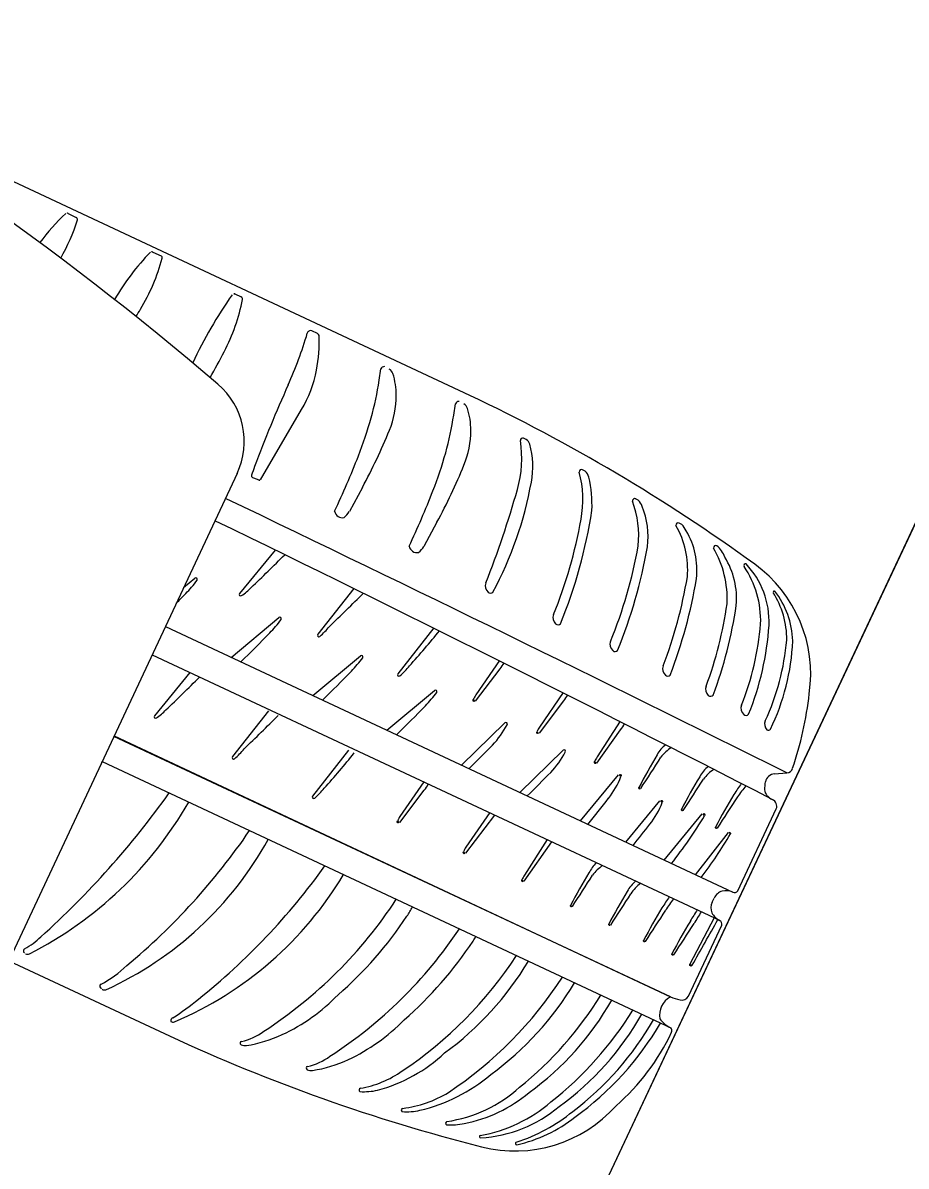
# Model space of a CAD drawing. Extents: x 14104283 to 14128447, y 8633203 to 8671666.
# Drawn here: x 14118479.62 to 14118483.52, y 8668415.93 to 8668420.99 of the extents above; entities that cross this region are included whole.
import ezdxf

# ---------------------------------------------------------------- set-up
doc = ezdxf.new("R2010")
doc.units = 0
for name, color, linetype in [('Cell', 7, 'Continuous'), ('Default', 7, 'Continuous'), ('Terrain', 7, 'Continuous')]:
    doc.layers.add(name, color=color, linetype=linetype)

msp = doc.modelspace()

# ---------------------------------------------------------------- linework, layer by layer
at = {"layer": 'Cell'}
for p, q in [((14118481.5935, 8668419.3435), (14118478.622, 8668420.7356)), ((14118479.8174, 8668420.1491), (14118479.8528, 8668420.1318)), ((14118480.1916, 8668419.9776), (14118480.2277, 8668419.9618)), ((14118480.5549, 8668419.7928), (14118480.5825, 8668419.7793)), ((14118480.9202, 8668419.6174), (14118480.8946, 8668419.6299)), ((14118481.1928, 8668419.4104), (14118481.2003, 8668419.4613)), ((14118480.6676, 8668418.9696), (14118480.8497, 8668419.2804)), ((14118481.5227, 8668419.2559), (14118481.5302, 8668419.3068)), ((14118481.8438, 8668419.1476), (14118481.8319, 8668419.154)), ((14118480.5647, 8668418.9982), (14118479.375, 8668416.4587)), ((14118480.6331, 8668418.9804), (14118480.653, 8668418.9723)), ((14118482.1042, 8668419.0081), (14118482.0923, 8668419.0144)), ((14118480.6532, 8668418.9722), (14118480.6622, 8668418.9681)), ((14118481.1187, 8668418.9363), (14118481.061, 8668418.8297)), ((14118482.3397, 8668418.8791), (14118482.3277, 8668418.8854)), ((14118480.9957, 8668418.8303), (14118480.9957, 8668418.8303)), ((14118481.0375, 8668418.8027), (14118481.0375, 8668418.8027)), ((14118481.4486, 8668418.7817), (14118481.3909, 8668418.6751)), ((14118482.5316, 8668418.7719), (14118482.5197, 8668418.7782)), ((14118481.3256, 8668418.6757), (14118481.3256, 8668418.6757)), ((14118482.6868, 8668418.6781), (14118482.6868, 8668418.6781)), ((14118480.7329, 8668418.6582), (14118480.5754, 8668418.4669)), ((14118481.3674, 8668418.6482), (14118481.3674, 8668418.6482)), ((14118480.3279, 8668418.4925), (14118480.3775, 8668418.5342)), ((14118481.0807, 8668418.4888), (14118480.9216, 8668418.286)), ((14118480.2471, 8668418.3202), (14118482.7574, 8668417.1442)), ((14118480.5388, 8668418.1836), (14118480.7491, 8668418.3601)), ((14118481.4349, 8668418.3142), (14118481.2757, 8668418.1114)), ((14118480.1887, 8668418.1954), (14118482.6986, 8668417.0196)), ((14118480.9001, 8668418.0143), (14118481.1104, 8668418.1908)), ((14118481.725, 8668418.17), (14118481.62, 8668418.0173)), ((14118480.3559, 8668418.1166), (14118480.1983, 8668417.9254)), ((14118481.6192, 8668417.9901), (14118481.7277, 8668418.1328)), ((14118481.2275, 8668417.8609), (14118481.4379, 8668418.0374)), ((14118482.0075, 8668418.028), (14118481.9025, 8668417.8753)), ((14118481.9017, 8668417.8481), (14118482.0103, 8668417.9908)), ((14118480.7037, 8668417.9473), (14118480.5445, 8668417.7445)), ((14118481.557, 8668417.7065), (14118481.7493, 8668417.8942)), ((14118482.1567, 8668417.7159), (14118482.2613, 8668417.8635)), ((14118482.2586, 8668417.9007), (14118482.1574, 8668417.743)), ((14118481.0578, 8668417.7726), (14118480.8987, 8668417.5698)), ((14118481.8148, 8668417.5858), (14118482.007, 8668417.7734)), ((14118482.4622, 8668417.797), (14118482.4622, 8668417.797)), ((14118479.9671, 8668417.7225), (14118482.4839, 8668416.5434)), ((14118482.0843, 8668417.4595), (14118482.2521, 8668417.6639)), ((14118482.6504, 8668417.7002), (14118482.6504, 8668417.7002)), ((14118482.9424, 8668417.668), (14118482.9971, 8668417.6727)), ((14118481.39, 8668417.6326), (14118481.285, 8668417.4799)), ((14118482.7952, 8668417.6256), (14118482.7952, 8668417.6256)), ((14118481.2842, 8668417.4527), (14118481.3928, 8668417.5954)), ((14118482.2844, 8668417.3657), (14118482.4349, 8668417.549)), ((14118482.7806, 8668417.1506), (14118482.9503, 8668417.5128)), ((14118481.682, 8668417.4962), (14118481.5769, 8668417.3435)), ((14118482.4545, 8668417.2861), (14118482.6223, 8668417.4905)), ((14118482.5926, 8668417.2214), (14118482.7384, 8668417.4089)), ((14118481.9365, 8668417.3772), (14118481.8354, 8668417.2195)), ((14118482.4868, 8668417.271), (14118482.4868, 8668417.271)), ((14118482.3275, 8668417.1934), (14118482.3275, 8668417.1934)), ((14118482.4767, 8668417.1235), (14118482.4767, 8668417.1235)), ((14118482.7109, 8668417.1488), (14118482.7109, 8668417.1488)), ((14118482.6005, 8668417.0655), (14118482.6005, 8668417.0655)), ((14118482.6656, 8668417.0522), (14118482.6656, 8668417.0522)), ((14118482.6756, 8668417.0303), (14118482.5679, 8668416.8256)), ((14118482.5616, 8668416.6832), (14118482.7089, 8668416.9975)), ((14118479.6287, 8668416.8716), (14118479.6287, 8668416.8716)), ((14118479.6459, 8668416.871), (14118479.6459, 8668416.871)), ((14118479.554, 8668416.8407), (14118480.2649, 8668416.5076)), ((14118481.8532, 8668416.8388), (14118481.8532, 8668416.8388)), ((14118479.9678, 8668416.7144), (14118479.9678, 8668416.7144)), ((14118479.9843, 8668416.7125), (14118479.9843, 8668416.7125)), ((14118482.0573, 8668416.7432), (14118482.0573, 8668416.7432)), ((14118482.2217, 8668416.6662), (14118482.2217, 8668416.6662)), ((14118482.4815, 8668416.6804), (14118482.4815, 8668416.6804)), ((14118482.3546, 8668416.604), (14118482.3546, 8668416.604)), ((14118480.2713, 8668416.5722), (14118480.2713, 8668416.5722)), ((14118480.2795, 8668416.5878), (14118480.2795, 8668416.5878)), ((14118480.2878, 8668416.5703), (14118480.2878, 8668416.5703)), ((14118482.4381, 8668416.5648), (14118482.4381, 8668416.5648)), ((14118482.4839, 8668416.5434), (14118482.4839, 8668416.5434)), ((14118481.1863, 8668416.2676), (14118481.1863, 8668416.2676)), ((14118481.3734, 8668416.1786), (14118481.3734, 8668416.1786)), ((14118481.5693, 8668416.1205), (14118481.5693, 8668416.1205))]:
    msp.add_line(p, q, dxfattribs=at)
for points in [[(14118482.8167, 8668418.5975), (14118482.8167, 8668418.5975), (14118482.8167, 8668418.5975)], [(14118482.9434, 8668418.4771), (14118482.9434, 8668418.4771), (14118482.9434, 8668418.4771)], [(14118480.0208, 8668417.837), (14118482.4815, 8668416.6804), (14118480.0194, 8668417.8341)], [(14118481.5761, 8668417.3163), (14118481.7049, 8668417.4851), (14118481.7049, 8668417.4851)], [(14118481.8346, 8668417.1924), (14118481.9569, 8668417.367), (14118481.9569, 8668417.367)], [(14118482.6662, 8668417.0995), (14118482.6706, 8668417.1088), (14118482.6749, 8668417.1181)], [(14118481.6424, 8668416.0562), (14118481.6424, 8668416.0562), (14118481.6424, 8668416.0562)], [(14118481.8018, 8668416.0262), (14118481.8018, 8668416.0262), (14118481.8018, 8668416.0262)]]:
    msp.add_lwpolyline(points, dxfattribs=at)
for centre, radius, start, end in [((14118471.4076, 8668408.7987), 13.9477, 49.42516, 60.95889), ((14118480.5699, 8668419.3514), 1.1044, 133.7436, 142.7289), ((14118479.8118, 8668420.1435), 0.00792, 44.569, 133.7436), ((14118479.0313, 8668420.3768), 0.8652, 330.502, 342.7714), ((14118479.8486, 8668420.1233), 0.00943, 342.7714, 63.925), ((14118480.9754, 8668419.2106), 1.1044, 136.033, 149.6813), ((14118479.397, 8668420.1737), 0.8652, 328.7532, 345.0607), ((14118480.1862, 8668419.9719), 0.00792, 46.8584, 136.033), ((14118480.2239, 8668419.9531), 0.00943, 345.0607, 66.2143), ((14118482.1849, 8668418.6353), 2.0069, 144.9385, 154.8732), ((14118480.5512, 8668419.783), 0.0104, 69.1635, 150.2031), ((14118479.7398, 8668419.9365), 0.8652, 332.503, 348.8105), ((14118480.5793, 8668419.7705), 0.00943, 348.8105, 69.9641), ((14118476.498, 8668421.9327), 4.2561, 328.2467, 328.7532), ((14118480.8901, 8668419.6151), 0.0154, 72.9333, 166.8083), ((14118479.1522, 8668420.1261), 1.7961, 335.8007, 343.588), ((14118480.2498, 8668419.5838), 0.6781, 349.1033, 2.0771), ((14118480.9144, 8668419.6054), 0.0133, 12.8001, 64.3436), ((14118476.732, 8668421.5021), 4.2561, 330.7455, 332.503), ((14118480.3722, 8668419.5602), 0.5535, 329.6284, 349.1033), ((14118481.2151, 8668419.4548), 0.0161, 84.5401, 156.3368), ((14118481.2167, 8668419.4277), 0.0388, 18.2382, 56.8739), ((14118480.9652, 8668419.3448), 0.3036, 359.7399, 18.2382), ((14118480.2629, 8668419.1396), 0.3333, 334.8976, 49.4252), ((14118486.2927, 8668416.9171), 6.0324, 155.80073, 159.51083), ((14118479.8641, 8668419.6071), 1.3432, 344.3248, 351.579), ((14118480.8553, 8668419.3453), 0.4136, 337.8538, 359.7399), ((14118478.2034, 8668412.1858), 7.9199, 54.03551, 64.65673), ((14118481.545, 8668419.3003), 0.0161, 84.5401, 156.3368), ((14118481.5466, 8668419.2732), 0.0388, 18.2382, 56.8739), ((14118481.2951, 8668419.1903), 0.3036, 359.7399, 18.2382), ((14118479.3985, 8668419.7378), 1.8268, 338.7471, 344.3248), ((14118480.194, 8668419.4526), 1.3432, 344.3248, 351.579), ((14118478.8753, 8668420.1512), 2.5513, 331.5628, 337.8538), ((14118481.1852, 8668419.1908), 0.4136, 337.8538, 359.7399), ((14118481.3202, 8668419.0654), 0.5038, 344.0623, 8.9181), ((14118481.8277, 8668419.145), 0.00986, 62.0964, 188.9181), ((14118481.8284, 8668419.1193), 0.0323, 14.9702, 61.3931), ((14118481.4882, 8668419.0283), 0.3844, 349.7143, 14.9702), ((14118477.5055, 8668420.4741), 3.8579, 334.781, 338.7471), ((14118479.7284, 8668419.5833), 1.8268, 338.7471, 344.3248), ((14118482.5938, 8668418.2993), 2.0837, 159.5108, 160.636), ((14118479.2052, 8668419.9967), 2.5513, 331.5628, 337.8538), ((14118480.6351, 8668418.9877), 0.00755, 160.636, 254.3401), ((14118482.0881, 8668419.0055), 0.00986, 62.0964, 188.9181), ((14118481.6265, 8668418.8826), 0.4679, 349.2297, 15.0273), ((14118482.0629, 8668418.9629), 0.0612, 17.5146, 47.6291), ((14118481.5114, 8668418.853), 0.6233, 358.2659, 11.8752), ((14118480.664, 8668418.9721), 0.00438, 245.7112, 324.9053), ((14118477.3372, 8668420.2028), 4.6461, 338.6734, 344.0623), ((14118480.2377, 8668419.2553), 1.6553, 331.7943, 349.7143), ((14118402.8865, 8668256.99), 179.5456, 63.500801, 64.383267), ((14118477.8354, 8668420.3195), 3.8579, 334.781, 338.7471), ((14118482.3235, 8668418.8765), 0.00986, 62.0964, 188.9181), ((14118481.9133, 8668418.7238), 0.428, 353.6965, 20.6732), ((14118482.2984, 8668418.8339), 0.0612, 17.5146, 47.6291), ((14118481.0303, 8668418.8373), 0.0353, 191.4739, 281.794), ((14118480.9583, 8668418.8953), 0.1218, 310.5533, 327.4204), ((14118479.9009, 8668419.1831), 2.2605, 337.9062, 351.1216), ((14118482.025, 8668418.7182), 0.3578, 352.779, 21.996), ((14118429.7027, 8668314.2947), 116.1721, 62.729092, 64.089198), ((14118480.0646, 8668419.1506), 2.0525, 337.7385, 350.029), ((14118482.5155, 8668418.7693), 0.00986, 62.0964, 188.9181), ((14118482.4503, 8668418.693), 0.1133, 26.6288, 44.1595), ((14118482.1742, 8668418.5742), 0.3839, 354.8662, 30.2716), ((14118482.2567, 8668418.5697), 0.3425, 353.8231, 30.5479), ((14118481.3602, 8668418.6828), 0.0353, 191.4739, 281.794), ((14118481.2882, 8668418.7407), 0.1218, 310.5533, 327.4204), ((14118480.3173, 8668419.0322), 2.0525, 337.7385, 350.029), ((14118480.1536, 8668419.0647), 2.2605, 337.9062, 350.029), ((14118482.6822, 8668418.6694), 0.00986, 62.0964, 188.9181), ((14118482.6167, 8668418.5902), 0.1124, 19.2527, 51.4411), ((14118474.2297, 8668425.1869), 9.2591, 313.6991, 314.98344), ((14118482.2805, 8668418.4416), 0.4525, 357.4111, 30.0031), ((14118482.4217, 8668418.4436), 0.3527, 355.2057, 31.3899), ((14118482.8143, 8668418.5902), 0.00766, 71.7302, 213.0767), ((14118482.4493, 8668418.3455), 0.4318, 358.2311, 33.859), ((14118482.5455, 8668418.3414), 0.373, 357.6926, 43.3529), ((14118482.5021, 8668418.1102), 0.6003, 351.6392, 54.0355), ((14118479.9217, 8668418.8696), 0.579, 315.859, 323.4923), ((14118480.3818, 8668418.5291), 0.00664, 323.4923, 129.9952), ((14118480.5152, 8668418.8815), 2.0697, 339.1723, 350.5003), ((14118480.3511, 8668418.9133), 2.2781, 339.2259, 350.3856), ((14118473.6926, 8668424.9147), 9.2591, 315.49104, 315.85901), ((14118480.5804, 8668418.4626), 0.00664, 139.563, 306.0658), ((14118480.4156, 8668418.7013), 0.2967, 304.6714, 315.3362), ((14118474.5759, 8668425.0148), 9.2591, 313.6991, 315.00289), ((14118481.6998, 8668418.4996), 0.0372, 158.6734, 227.9525), ((14118481.6852, 8668418.4835), 0.0155, 227.9525, 316.8434), ((14118482.9407, 8668418.4729), 0.00498, 56.5062, 201.1812), ((14118482.6062, 8668418.2622), 0.3904, 359.7203, 32.3523), ((14118482.6518, 8668418.2471), 0.3713, 1.4431, 38.2675), ((14118480.9944, 8668418.67), 1.7559, 339.5503, 351.8498), ((14118481.9988, 8668418.3595), 0.0372, 158.6734, 227.9525), ((14118480.8357, 8668418.6997), 1.9584, 339.5763, 351.613), ((14118480.2934, 8668418.6955), 0.579, 315.859, 323.4923), ((14118480.7534, 8668418.355), 0.00664, 323.4923, 129.9952), ((14118480.6884, 8668418.5494), 0.3649, 311.5669, 321.1831), ((14118481.9842, 8668418.3434), 0.0155, 227.9525, 316.8434), ((14118481.6192, 8668418.4391), 1.2662, 338.3591, 355.1525), ((14118481.6364, 8668418.4133), 1.2847, 337.9955, 356.1216), ((14118474.0643, 8668424.7406), 9.2591, 314.73851, 315.85901), ((14118480.9266, 8668418.2817), 0.00664, 139.563, 306.0658), ((14118478.6321, 8668420.58), 3.6314, 317.9107, 321.1465), ((14118482.2514, 8668418.2412), 0.0372, 158.6734, 227.9525), ((14118482.2369, 8668418.225), 0.0155, 227.9525, 316.8434), ((14118481.9021, 8668418.3606), 1.0991, 335.3558, 354.7682), ((14118482.0243, 8668418.3015), 0.9998, 334.1671, 357.4171), ((14118480.6547, 8668418.5262), 0.579, 315.859, 323.4923), ((14118481.1147, 8668418.1857), 0.00664, 323.4923, 129.9952), ((14118474.4255, 8668424.5713), 9.2591, 314.73851, 315.85901), ((14118481.0426, 8668418.3747), 0.3649, 311.5669, 321.1831), ((14118481.5632, 8668418.2596), 0.2078, 322.3665, 331.2866), ((14118482.4843, 8668418.132), 0.0372, 158.6734, 227.9525), ((14118473.8527, 8668424.6453), 9.2591, 313.6991, 314.98344), ((14118481.2808, 8668418.1071), 0.00664, 139.563, 306.0658), ((14118482.4698, 8668418.1159), 0.0155, 227.9525, 316.8434), ((14118480.9822, 8668418.3728), 0.579, 315.859, 323.4923), ((14118481.4422, 8668418.0323), 0.00664, 323.4923, 129.9952), ((14118482.1228, 8668417.7271), 0.5805, 150.0068, 152.2845), ((14118481.8457, 8668418.1176), 0.2078, 322.3665, 331.2866), ((14118482.6743, 8668418.043), 0.0372, 158.6734, 227.9525), ((14118482.6598, 8668418.0269), 0.0155, 227.9525, 316.8434), ((14118481.4687, 8668418.2118), 1.6383, 341.5181, 353.3784), ((14118474.753, 8668424.4179), 9.2591, 314.73851, 315.85901), ((14118481.6143, 8668417.994), 0.00625, 150.2193, 322.0137), ((14118482.8308, 8668417.9587), 0.0372, 158.6734, 227.9525), ((14118480.2034, 8668417.9211), 0.00664, 139.563, 306.0658), ((14118480.0385, 8668418.1597), 0.2967, 304.6714, 315.3362), ((14118474.1988, 8668424.4732), 9.2591, 313.6991, 315.00289), ((14118482.8163, 8668417.9425), 0.0155, 227.9525, 316.8434), ((14118481.4298, 8668418.0539), 0.3698, 315.6489, 332.852), ((14118481.7535, 8668417.8891), 0.00664, 323.4923, 129.9952), ((14118482.4053, 8668417.5851), 0.5805, 150.0068, 152.2845), ((14118482.0968, 8668417.9903), 0.2078, 322.3665, 331.2866), ((14118482.9357, 8668417.8887), 0.0372, 158.6734, 223.1957), ((14118482.9154, 8668417.8707), 0.0101, 227.9872, 331.0356), ((14118481.8968, 8668417.852), 0.00625, 150.2193, 322.0137), ((14118480.3114, 8668418.0078), 0.3649, 311.5669, 321.1831), ((14118478.255, 8668420.0385), 3.6314, 317.9107, 321.1465), ((14118475.0732, 8668424.2679), 9.2591, 314.73851, 315.64985), ((14118481.6875, 8668417.9331), 0.3698, 315.6489, 332.852), ((14118482.0113, 8668417.7683), 0.00664, 323.4923, 129.9952), ((14118482.5262, 8668417.7017), 0.1149, 123.9099, 153.9266), ((14118482.5859, 8668417.6312), 0.1833, 123.0553, 143.0435), ((14118477.8194, 8668419.058), 2.5294, 328.0604, 328.1255), ((14118480.5496, 8668417.7402), 0.00664, 139.563, 306.0658), ((14118482.1517, 8668417.7197), 0.00625, 150.2193, 322.0137), ((14118482.6602, 8668417.4528), 0.5805, 150.0068, 152.2845), ((14118484.7708, 8668416.339), 2.7402, 148.9545, 152.4228), ((14118471.729, 8668424.5544), 12.6938, 326.79712, 327.53933), ((14118475.331, 8668424.1471), 9.2591, 314.73851, 315.64985), ((14118482.2569, 8668417.6593), 0.00664, 329.8026, 136.3054), ((14118482.7145, 8668417.6049), 0.1149, 123.9099, 153.9266), ((14118482.7742, 8668417.5344), 0.1833, 123.0553, 143.0435), ((14118482.9463, 8668417.6222), 0.0459, 94.8953, 166.5501), ((14118482.9946, 8668417.7021), 0.0296, 274.8953, 340.8834), ((14118481.2282, 8668417.7222), 0.2078, 322.3665, 331.2866), ((14118481.917, 8668417.7875), 0.3698, 321.9591, 339.1623), ((14118482.3462, 8668417.6056), 0.00474, 155.7192, 330.0321), ((14118484.959, 8668416.2422), 2.7402, 148.9545, 152.4228), ((14118471.9172, 8668424.4576), 12.6938, 326.79712, 327.53933), ((14118486.0766, 8668415.3953), 3.9676, 145.7976, 146.6391), ((14118483.4632, 8668417.096), 0.8301, 141.2966, 145.4885), ((14118483.0172, 8668417.6052), 0.1189, 166.5501, 183.6958), ((14118477.1469, 8668419.7932), 3.8209, 311.8364, 324.6649), ((14118480.9037, 8668417.5655), 0.00664, 139.563, 306.0658), ((14118480.6655, 8668417.8332), 0.3649, 311.5669, 321.1831), ((14118474.916, 8668423.2652), 9.2591, 321.0488, 321.96014), ((14118485.1104, 8668416.164), 2.7402, 148.9545, 152.4228), ((14118472.0687, 8668424.3794), 12.6938, 326.79712, 327.53933), ((14118482.9411, 8668417.6003), 0.0426, 183.6958, 220.182), ((14118482.9635, 8668417.6192), 0.0719, 220.182, 244.5444), ((14118478.8655, 8668418.395), 1.7122, 297.114, 330.15), ((14118482.0998, 8668417.6727), 0.3698, 321.9591, 339.1623), ((14118482.4397, 8668417.5444), 0.00664, 329.8026, 136.3054), ((14118482.5345, 8668417.5088), 0.00474, 155.7192, 330.0321), ((14118482.9195, 8668417.5242), 0.0328, 339.6471, 66.4771), ((14118481.2793, 8668417.4566), 0.00625, 150.2193, 322.0137), ((14118481.7878, 8668417.1897), 0.5805, 150.0068, 152.2845), ((14118480.6839, 8668418.6714), 2.2829, 322.1597, 328.6161), ((14118482.6271, 8668417.4859), 0.00664, 329.8026, 136.3054), ((14118478.2069, 8668419.0652), 2.9221, 309.7692, 325.657), ((14118475.0987, 8668423.1503), 9.2591, 321.21766, 321.96014), ((14118482.6859, 8668417.4306), 0.00474, 155.7192, 330.0321), ((14118482.7419, 8668417.4044), 0.00566, 339.9329, 128.0546), ((14118479.3363, 8668418.131), 1.5596, 294.5501, 331.1335), ((14118481.0654, 8668418.3857), 1.9481, 322.8548, 329.6885), ((14118481.5712, 8668417.3202), 0.00625, 150.2193, 322.0137), ((14118482.0797, 8668417.0533), 0.5805, 150.0068, 152.2845), ((14118478.5448, 8668418.9836), 2.9611, 308.6333, 324.4161), ((14118482.4423, 8668417.0349), 0.3761, 140.2966, 148.7079), ((14118482.2837, 8668417.1094), 0.1833, 123.7812, 143.0435), ((14118479.6622, 8668418.0424), 1.5995, 293.025, 329.1446), ((14118482.3382, 8668416.9293), 0.5805, 150.0068, 152.2845), ((14118484.4685, 8668415.8171), 2.7402, 148.9545, 152.4228), ((14118471.4268, 8668424.0325), 12.6938, 326.79712, 327.53933), ((14118481.8297, 8668417.1962), 0.00625, 150.2193, 322.0137), ((14118482.4794, 8668417.0319), 0.2218, 133.2443, 148.5139), ((14118482.4435, 8668417.0512), 0.1615, 125.3677, 147.9188), ((14118482.727, 8668417.074), 0.0765, 66.6073, 102.1647), ((14118482.765, 8668417.1618), 0.0192, 246.6073, 324.1991), ((14118479.5899, 8668418.2116), 2.0066, 302.9843, 326.7924), ((14118484.6379, 8668415.7345), 2.7402, 148.9545, 152.4228), ((14118471.5962, 8668423.9499), 12.6938, 326.79712, 327.53933), ((14118485.7582, 8668414.8932), 3.9676, 145.7976, 146.6391), ((14118482.9052, 8668416.8027), 0.5157, 142.7266, 149.5207), ((14118482.7253, 8668417.0954), 0.0553, 105.163, 155.7541), ((14118479.0416, 8668418.4502), 2.6772, 328.164, 329.1869), ((14118482.044, 8668417.0837), 0.00474, 155.7192, 330.0321), ((14118484.792, 8668415.6619), 2.7402, 148.9545, 152.4228), ((14118471.7502, 8668423.8773), 12.6938, 326.79712, 327.53933), ((14118483.3905, 8668416.5397), 0.9491, 146.3509, 149.8538), ((14118484.009, 8668416.1717), 1.6491, 147.5152, 149.6268), ((14118482.7159, 8668417.0752), 0.0553, 154.0411, 204.6322), ((14118482.7334, 8668417.0877), 0.0765, 207.6305, 243.1878), ((14118479.8676, 8668417.9984), 1.7379, 311.1416, 326.4537), ((14118482.2134, 8668417.0011), 0.00474, 155.7192, 330.0321), ((14118484.9175, 8668415.6031), 2.7402, 148.9545, 152.4228), ((14118471.8757, 8668423.8185), 12.6938, 326.79712, 327.53933), ((14118413.5608, 8668455.8599), 79.2933, 330.505299, 330.673126), ((14118482.6902, 8668417.0023), 0.0192, 345.5961, 63.1878), ((14118479.8927, 8668418.0923), 1.9937, 302.8743, 326.1455), ((14118479.3342, 8668418.3397), 2.6772, 328.164, 328.67), ((14118479.4789, 8668417.1618), 0.3054, 298.3707, 315.1653), ((14118480.1602, 8668417.8879), 1.7379, 311.1416, 326.4537), ((14118482.3675, 8668416.9285), 0.00474, 155.7192, 330.0321), ((14118479.6287, 8668416.8844), 0.00986, 118.3707, 220.2769), ((14118479.6456, 8668416.8987), 0.032, 220.2769, 238.1337), ((14118479.638, 8668416.8943), 0.0246, 247.6414, 288.6214), ((14118480.3058, 8668417.8368), 1.7834, 303.6952, 326.9276), ((14118482.4929, 8668416.8697), 0.00474, 155.7192, 330.0321), ((14118479.712, 8668417.2005), 0.5273, 298.3336, 313.6839), ((14118480.666, 8668417.5493), 1.3836, 306.1786, 329.1024), ((14118482.5728, 8668416.8229), 0.00559, 150.7039, 333.528), ((14118480.5099, 8668417.7413), 1.7834, 303.6952, 326.9276), ((14118479.967, 8668416.7277), 0.00986, 118.3336, 225.8327), ((14118479.9999, 8668416.7617), 0.0571, 225.8327, 235.7589), ((14118479.9777, 8668416.7274), 0.0163, 232.5071, 293.9257), ((14118480.87, 8668417.4537), 1.3836, 306.1786, 329.1024), ((14118479.569, 8668417.6852), 1.3074, 302.921, 309.0965), ((14118480.4062, 8668417.2772), 0.8432, 295.1227, 315.8302), ((14118480.8018, 8668417.5329), 1.6108, 308.957, 328.3952), ((14118481.1235, 8668417.2809), 1.2586, 305.5995, 330.7626), ((14118482.5281, 8668416.5978), 0.0949, 119.4085, 188.6366), ((14118482.7757, 8668417.6051), 0.9704, 252.3483, 254.9918), ((14118482.5331, 8668416.6995), 0.0328, 254.6176, 330.1481), ((14118480.9754, 8668417.4515), 1.576, 308.3403, 328.2514), ((14118481.2563, 8668417.2187), 1.2586, 305.5995, 330.7626), ((14118480.2875, 8668416.5736), 0.0163, 119.2659, 184.8484), ((14118480.2812, 8668416.5852), 0.0163, 232.5071, 293.9257), ((14118480.6988, 8668417.1666), 0.8432, 295.1227, 315.8302), ((14118481.2353, 8668417.2516), 1.351, 307.0616, 330.1565), ((14118481.2754, 8668417.2429), 1.3459, 305.6096, 329.7498), ((14118482.5406, 8668416.6645), 0.1337, 217.2636, 244.8797), ((14118482.4716, 8668416.5314), 0.0171, 334.8081, 44.2763), ((14118483.5947, 8668423.6936), 7.9199, 245.13844, 255.75966), ((14118480.5283, 8668416.7343), 0.2571, 282.4135, 306.7896), ((14118480.516, 8668417.043), 0.5846, 278.827, 295.1227), ((14118481.5797, 8668416.9532), 1.0038, 311.237, 334.6917), ((14118480.5852, 8668416.4758), 0.00765, 102.4135, 244.3626), ((14118480.5995, 8668416.5054), 0.0405, 244.3626, 278.827), ((14118480.8209, 8668416.6238), 0.2571, 282.4135, 306.7896), ((14118480.8086, 8668416.9325), 0.5846, 278.827, 295.1227), ((14118481.0047, 8668416.9432), 0.6995, 285.0462, 313.1102), ((14118480.8778, 8668416.3652), 0.00765, 102.4135, 244.3626), ((14118480.8921, 8668416.3948), 0.0405, 244.3626, 278.827), ((14118481.033, 8668416.7214), 0.4522, 279.7731, 305.4471), ((14118481.202, 8668416.9073), 0.7486, 283.2322, 310.3566), ((14118481.1114, 8668416.2683), 0.00765, 102.4135, 244.3626), ((14118481.1253, 8668416.5385), 0.2777, 266.4292, 282.6715), ((14118481.2324, 8668416.6968), 0.514, 277.2049, 301.2793), ((14118481.3988, 8668416.7455), 0.624, 278.6606, 311.7858), ((14118481.4563, 8668416.7257), 0.6156, 280.5749, 310.5012), ((14118481.5301, 8668416.7047), 0.6468, 279.8235, 310.8393), ((14118481.6065, 8668416.6471), 0.5919, 273.4697, 310.2515), ((14118481.7941, 8668416.5989), 0.6003, 255.7597, 318.156), ((14118481.2985, 8668416.1793), 0.00765, 102.4135, 244.3626), ((14118481.3125, 8668416.4496), 0.2777, 266.4292, 282.6715), ((14118481.5625, 8668416.7697), 0.7698, 287.9582, 309.2495), ((14118481.6704, 8668416.634), 0.6219, 282.1991, 308.6928), ((14118481.4944, 8668416.1212), 0.00765, 102.4135, 244.3626), ((14118481.5084, 8668416.3914), 0.2777, 266.4292, 282.6715), ((14118481.6421, 8668416.062), 0.00572, 106.7329, 272.9161), ((14118481.8015, 8668416.0319), 0.00572, 106.7329, 272.9161)]:
    msp.add_arc(centre, radius, start, end, dxfattribs=at)
at = {"layer": 'Default'}
msp.add_lwpolyline([(14118468.0114, 8668385.6669), (14118483.4102, 8668418.4458), (14118488.4248, 8668429.1204), (14118491.413, 8668427.643), (14118470.9995, 8668384.1895)], close=True, dxfattribs=at)
at = {"layer": 'Terrain'}
msp.add_line((14118455.1823, 8668358.358), (14118511.638, 8668478.5337), dxfattribs=at)

doc.saveas('drawing.dxf')
